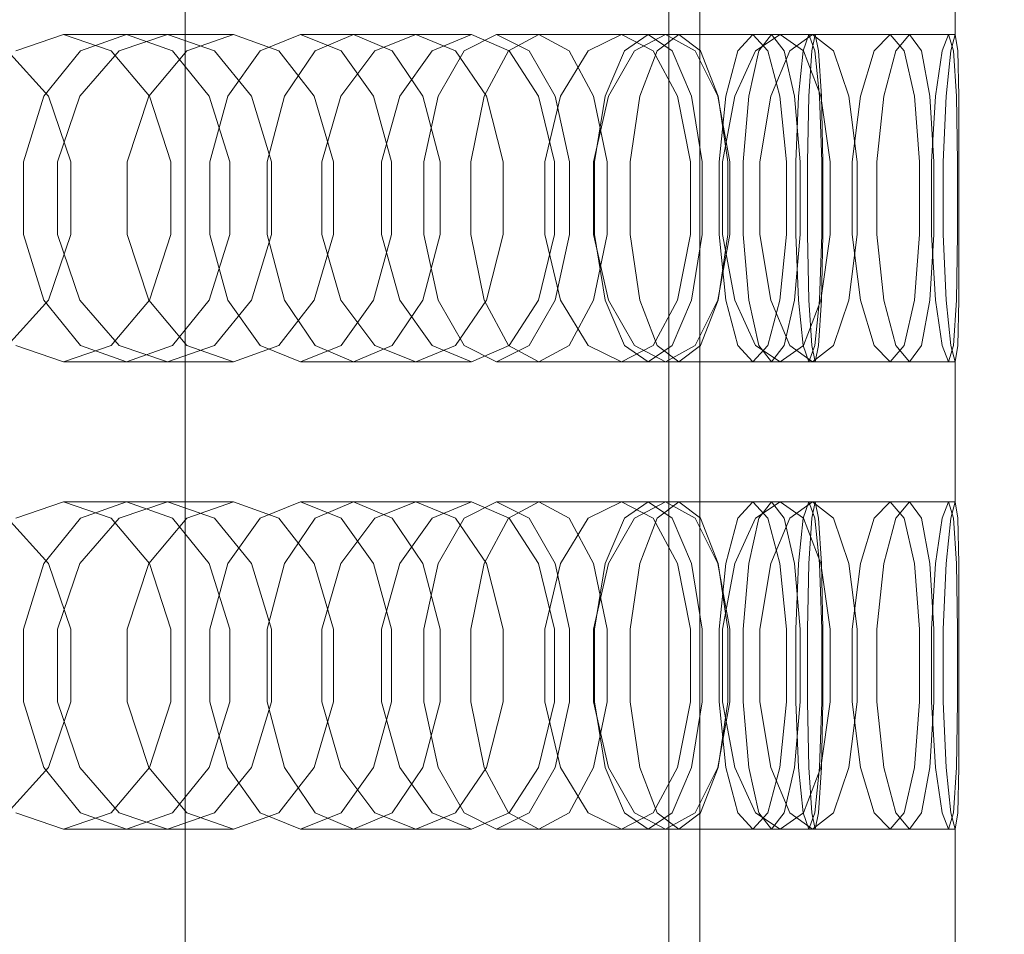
# Model space of a CAD drawing. Header units: millimetres. Extents: x -1970 to 61924, y -58230 to 6847.
# Tile 589 of 656: x 25522 to 25648, y -17984 to -17867. Entities that reach past the tile are written whole.
import ezdxf

# ---------------------------------------------------------------- set-up
doc = ezdxf.new("R2010")
doc.units = ezdxf.units.MM
doc.layers.add('COTAS_P', color=1, linetype='Continuous', lineweight=0)
doc.layers.add('superior_briquetadora', color=7, linetype='Continuous', lineweight=0)
doc.dimstyles.new('R19_100', dxfattribs={"dimtxt": 250, "dimasz": 150, "dimexe": 150, "dimexo": 80, "dimgap": 100, "dimtad": 1, "dimtih": 1, "dimtoh": 1, "dimdsep": 46, "dimcen": 0.09, "dimadec": 0, "dimazin": 0, "dimtfac": 1, "dimtdec": 4, "dimtofl": 0, "dimtmove": 0, "dimatfit": 3, "dimfxl": 1, "dimtolj": 1, "dimtzin": 0, "dimarcsym": 0})

# ---------------------------------------------------------------- blocks, each defined once
blk = doc.blocks.new('DIM_R26_29')
at = {"layer": 'COTAS_P'}
for p, q in [((24250.07, -17080), (24400.07, -17035)), ((26750.07, -17080), (26600.07, -17035)), ((24250.07, -17980), (24250.07, -17080)), ((24250.07, -17080), (26750.07, -17080)), ((24250.07, -17080), (24400.07, -17125)), ((26750.07, -17080), (26600.07, -17125)), ((26750.07, -17980), (26750.07, -17080))]:
    blk.add_line(p, q, dxfattribs=at)
blk.add_text('2500 P', height=250, dxfattribs=at).set_placement((25500.07, -16980))

msp = doc.modelspace()

# ---------------------------------------------------------------- linework, layer by layer
at = {"layer": 'superior_briquetadora'}
for p, q in [((25542.964, -18160), (25542.964, -17800)), ((25605.067, -17805), (25605.067, -18195)), ((25609.067, -17805), (25609.067, -18195)), ((25605.067, -17816), (25605.067, -18194)), ((25641.845, -17851), (25641.845, -17869)), ((25527.368, -17869), (25521.249, -17871.08)), ((25527.368, -17869), (25540.706, -17869)), ((25533.487, -17871.08), (25527.368, -17869)), ((25529.549, -17871.08), (25535.443, -17869)), ((25534.508, -17871.08), (25540.706, -17869)), ((25535.443, -17869), (25549.169, -17869)), ((25535.443, -17869), (25541.338, -17871.08)), ((25540.706, -17869), (25546.747, -17871.08)), ((25549.169, -17869), (25543.193, -17871.08)), ((25554.983, -17871.08), (25549.169, -17869)), ((25557.801, -17869), (25552.616, -17871.08)), ((25557.801, -17869), (25572.602, -17869)), ((25562.987, -17871.08), (25557.801, -17869)), ((25559.668, -17871.08), (25564.605, -17869)), ((25564.605, -17869), (25579.733, -17869)), ((25564.605, -17869), (25569.543, -17871.08)), ((25567.329, -17871.08), (25572.602, -17869)), ((25572.602, -17869), (25577.701, -17871.08)), ((25579.733, -17869), (25574.706, -17871.08)), ((25582.969, -17869), (25578.806, -17871.08)), ((25584.582, -17871.08), (25579.733, -17869)), ((25582.969, -17869), (25598.98, -17869)), ((25587.132, -17871.08), (25582.969, -17869)), ((25584.49, -17871.08), (25588.385, -17869)), ((25588.385, -17869), (25604.657, -17869)), ((25588.385, -17869), (25592.281, -17871.08)), ((25594.723, -17871.08), (25598.98, -17869)), ((25598.98, -17869), (25603.05, -17871.08)), ((25602.44, -17869), (25599.371, -17871.08)), ((25604.657, -17869), (25600.666, -17871.08)), ((25602.44, -17869), (25619.388, -17869)), ((25605.51, -17871.08), (25602.44, -17869)), ((25603.59, -17871.08), (25606.377, -17869)), ((25608.458, -17871.08), (25604.657, -17869)), ((25606.377, -17869), (25623.514, -17869)), ((25606.377, -17869), (25609.164, -17871.08)), ((25615.883, -17869), (25613.959, -17871.08)), ((25615.883, -17869), (25633.477, -17869)), ((25617.806, -17871.08), (25615.883, -17869)), ((25616.219, -17871.08), (25619.388, -17869)), ((25616.641, -17871.08), (25618.272, -17869)), ((25618.272, -17869), (25635.981, -17869)), ((25618.272, -17869), (25619.903, -17871.08)), ((25619.388, -17869), (25622.358, -17871.08)), ((25623.514, -17869), (25620.626, -17871.08)), ((25623.066, -17869), (25622.321, -17871.08)), ((25623.066, -17869), (25641.006, -17869)), ((25623.81, -17871.08), (25623.066, -17869)), ((25623.42, -17871.08), (25623.867, -17869)), ((25626.201, -17871.08), (25623.514, -17869)), ((25623.867, -17869), (25641.845, -17869)), ((25623.867, -17869), (25624.314, -17871.08)), ((25631.45, -17871.08), (25633.477, -17869)), ((25633.477, -17869), (25635.297, -17871.08)), ((25635.981, -17869), (25634.246, -17871.08)), ((25637.508, -17871.08), (25635.981, -17869)), ((25640.155, -17871.08), (25641.006, -17869)), ((25641.006, -17869), (25641.645, -17871.08)), ((25641.845, -17869), (25641.292, -17871.08)), ((25642.186, -17871.08), (25641.845, -17869)), ((25525.421, -17876.906), (25520.167, -17871.08)), ((25524.821, -17876.907), (25529.549, -17871.08)), ((25529.425, -17876.906), (25534.508, -17871.08)), ((25538.394, -17876.907), (25533.487, -17871.08)), ((25543.193, -17871.08), (25538.285, -17876.906)), ((25541.338, -17871.08), (25546.065, -17876.907)), ((25546.747, -17871.08), (25551.477, -17876.906)), ((25552.616, -17871.08), (25548.458, -17876.907)), ((25559.529, -17876.906), (25554.983, -17871.08)), ((25555.708, -17876.907), (25559.668, -17871.08)), ((25562.976, -17876.906), (25567.329, -17871.08)), ((25567.145, -17876.907), (25562.987, -17871.08)), ((25569.543, -17871.08), (25573.502, -17876.907)), ((25574.706, -17871.08), (25570.547, -17876.906)), ((25578.806, -17871.08), (25575.467, -17876.907)), ((25577.701, -17871.08), (25581.663, -17876.906)), ((25581.366, -17876.907), (25584.49, -17871.08)), ((25588.341, -17876.906), (25584.582, -17871.08)), ((25590.471, -17876.907), (25587.132, -17871.08)), ((25591.173, -17876.906), (25594.723, -17871.08)), ((25592.281, -17871.08), (25595.405, -17876.907)), ((25599.371, -17871.08), (25596.909, -17876.907)), ((25600.666, -17871.08), (25597.327, -17876.906)), ((25601.354, -17876.907), (25603.59, -17871.08)), ((25603.05, -17871.08), (25606.176, -17876.906)), ((25607.972, -17876.907), (25605.51, -17871.08)), ((25611.366, -17876.906), (25608.458, -17871.08)), ((25609.164, -17871.08), (25611.399, -17876.907)), ((25613.959, -17871.08), (25612.417, -17876.907)), ((25613.533, -17876.906), (25616.219, -17871.08)), ((25615.333, -17876.907), (25616.641, -17871.08)), ((25619.349, -17876.907), (25617.806, -17871.08)), ((25620.626, -17871.08), (25618.164, -17876.906)), ((25619.903, -17871.08), (25621.211, -17876.907)), ((25622.321, -17871.08), (25621.724, -17876.907)), ((25622.358, -17871.08), (25624.596, -17876.906)), ((25623.061, -17876.907), (25623.42, -17871.08)), ((25624.407, -17876.907), (25623.81, -17871.08)), ((25624.314, -17871.08), (25624.672, -17876.907)), ((25628.209, -17876.906), (25626.201, -17871.08)), ((25629.675, -17876.906), (25631.45, -17871.08)), ((25634.246, -17871.08), (25632.704, -17876.906)), ((25635.297, -17871.08), (25636.607, -17876.906)), ((25638.582, -17876.906), (25637.508, -17871.08)), ((25639.321, -17876.906), (25640.155, -17871.08)), ((25641.292, -17871.08), (25640.696, -17876.906)), ((25641.645, -17871.08), (25642.005, -17876.906)), ((25642.307, -17876.906), (25642.186, -17871.08)), ((25522.198, -17885.327), (25524.821, -17876.907)), ((25528.297, -17885.326), (25525.421, -17876.906)), ((25526.56, -17885.326), (25529.425, -17876.906)), ((25538.285, -17876.906), (25535.516, -17885.326)), ((25541.118, -17885.327), (25538.394, -17876.907)), ((25546.065, -17876.907), (25548.689, -17885.327)), ((25548.458, -17876.907), (25546.15, -17885.327)), ((25551.477, -17876.906), (25554.058, -17885.326)), ((25553.511, -17885.327), (25555.708, -17876.907)), ((25562.006, -17885.326), (25559.529, -17876.906)), ((25560.511, -17885.326), (25562.976, -17876.906)), ((25569.453, -17885.327), (25567.145, -17876.907)), ((25570.547, -17876.906), (25568.19, -17885.326)), ((25573.502, -17876.907), (25575.7, -17885.327)), ((25575.467, -17876.907), (25573.614, -17885.327)), ((25579.632, -17885.327), (25581.366, -17876.907)), ((25581.663, -17876.906), (25583.814, -17885.326)), ((25590.378, -17885.326), (25588.341, -17876.906)), ((25589.15, -17885.326), (25591.173, -17876.906)), ((25592.323, -17885.327), (25590.471, -17876.907)), ((25595.405, -17876.907), (25597.139, -17885.327)), ((25597.327, -17876.906), (25595.42, -17885.326)), ((25596.909, -17876.907), (25595.543, -17885.327)), ((25600.114, -17885.327), (25601.354, -17876.907)), ((25606.176, -17876.906), (25607.859, -17885.326)), ((25609.338, -17885.327), (25607.972, -17876.907)), ((25612.927, -17885.326), (25611.366, -17876.906)), ((25611.399, -17876.907), (25612.64, -17885.327)), ((25612.417, -17876.907), (25611.56, -17885.327)), ((25611.987, -17885.326), (25613.533, -17876.906)), ((25614.607, -17885.327), (25615.333, -17876.907)), ((25618.164, -17876.906), (25616.742, -17885.326)), ((25620.205, -17885.327), (25619.349, -17876.907)), ((25621.211, -17876.907), (25621.937, -17885.327)), ((25621.724, -17876.907), (25621.393, -17885.327)), ((25622.862, -17885.327), (25623.061, -17876.907)), ((25624.739, -17885.327), (25624.407, -17876.907)), ((25624.596, -17876.906), (25625.782, -17885.326)), ((25624.672, -17876.907), (25624.871, -17885.327)), ((25629.268, -17885.326), (25628.209, -17876.906)), ((25628.632, -17885.326), (25629.675, -17876.906)), ((25632.704, -17876.906), (25631.79, -17885.326)), ((25636.607, -17876.906), (25637.276, -17885.326)), ((25639.12, -17885.326), (25638.582, -17876.906)), ((25638.8, -17885.326), (25639.321, -17876.906)), ((25640.696, -17876.906), (25640.306, -17885.326)), ((25642.005, -17876.906), (25642.146, -17885.326)), ((25642.316, -17885.326), (25642.307, -17876.906)), ((25522.198, -17894.673), (25522.198, -17885.327)), ((25526.56, -17894.674), (25526.56, -17885.326)), ((25528.297, -17894.674), (25528.297, -17885.326)), ((25535.516, -17885.326), (25535.516, -17894.674)), ((25541.118, -17894.673), (25541.118, -17885.327)), ((25546.15, -17885.327), (25546.15, -17894.673)), ((25548.689, -17885.327), (25548.689, -17894.673)), ((25553.511, -17894.673), (25553.511, -17885.327)), ((25554.058, -17885.326), (25554.058, -17894.674)), ((25560.511, -17894.674), (25560.511, -17885.326)), ((25562.006, -17894.674), (25562.006, -17885.326)), ((25568.19, -17885.326), (25568.19, -17894.674)), ((25569.453, -17894.673), (25569.453, -17885.327)), ((25573.614, -17885.327), (25573.614, -17894.673)), ((25575.7, -17885.327), (25575.7, -17894.673)), ((25579.632, -17894.673), (25579.632, -17885.327)), ((25583.814, -17885.326), (25583.814, -17894.674)), ((25589.15, -17894.674), (25589.15, -17885.326)), ((25590.378, -17894.674), (25590.378, -17885.326)), ((25592.323, -17894.673), (25592.323, -17885.327)), ((25595.42, -17885.326), (25595.42, -17894.674)), ((25595.543, -17885.327), (25595.543, -17894.673)), ((25597.139, -17885.327), (25597.139, -17894.673)), ((25600.114, -17894.673), (25600.114, -17885.327)), ((25607.859, -17885.326), (25607.859, -17894.674)), ((25609.338, -17894.673), (25609.338, -17885.327)), ((25611.56, -17885.327), (25611.56, -17894.673)), ((25611.987, -17894.674), (25611.987, -17885.326)), ((25612.64, -17885.327), (25612.64, -17894.673)), ((25612.927, -17894.674), (25612.927, -17885.326)), ((25614.607, -17894.673), (25614.607, -17885.327)), ((25616.742, -17885.326), (25616.742, -17894.674)), ((25620.205, -17894.673), (25620.205, -17885.327)), ((25621.393, -17885.327), (25621.393, -17894.673)), ((25621.937, -17885.327), (25621.937, -17894.673)), ((25622.862, -17894.673), (25622.862, -17885.327)), ((25624.739, -17894.673), (25624.739, -17885.327)), ((25624.871, -17885.327), (25624.871, -17894.673)), ((25625.782, -17885.326), (25625.782, -17894.674)), ((25628.632, -17894.674), (25628.632, -17885.326)), ((25629.268, -17894.674), (25629.268, -17885.326)), ((25631.79, -17885.326), (25631.79, -17894.674)), ((25637.276, -17885.326), (25637.276, -17894.674)), ((25638.8, -17894.674), (25638.8, -17885.326)), ((25639.12, -17894.674), (25639.12, -17885.326)), ((25640.306, -17885.326), (25640.306, -17894.674)), ((25642.146, -17885.326), (25642.146, -17894.674)), ((25642.316, -17894.674), (25642.316, -17885.326)), ((25524.821, -17903.093), (25522.198, -17894.673)), ((25525.421, -17903.094), (25528.297, -17894.674)), ((25529.425, -17903.094), (25526.56, -17894.674)), ((25535.516, -17894.674), (25538.285, -17903.094)), ((25538.394, -17903.093), (25541.118, -17894.673)), ((25548.689, -17894.673), (25546.065, -17903.093)), ((25546.15, -17894.673), (25548.458, -17903.093)), ((25554.058, -17894.674), (25551.477, -17903.094)), ((25555.708, -17903.093), (25553.511, -17894.673)), ((25559.529, -17903.094), (25562.006, -17894.674)), ((25562.976, -17903.094), (25560.511, -17894.674)), ((25567.145, -17903.093), (25569.453, -17894.673)), ((25568.19, -17894.674), (25570.547, -17903.094)), ((25575.7, -17894.673), (25573.502, -17903.093)), ((25573.614, -17894.673), (25575.467, -17903.093)), ((25581.366, -17903.093), (25579.632, -17894.673)), ((25583.814, -17894.674), (25581.663, -17903.094)), ((25588.341, -17903.094), (25590.378, -17894.674)), ((25591.173, -17903.094), (25589.15, -17894.674)), ((25590.471, -17903.093), (25592.323, -17894.673)), ((25597.139, -17894.673), (25595.405, -17903.093)), ((25595.42, -17894.674), (25597.327, -17903.094)), ((25595.543, -17894.673), (25596.909, -17903.093)), ((25601.354, -17903.093), (25600.114, -17894.673)), ((25607.859, -17894.674), (25606.176, -17903.094)), ((25607.972, -17903.093), (25609.338, -17894.673)), ((25611.366, -17903.094), (25612.927, -17894.674)), ((25612.64, -17894.673), (25611.399, -17903.093)), ((25611.56, -17894.673), (25612.417, -17903.093)), ((25613.533, -17903.094), (25611.987, -17894.674)), ((25615.333, -17903.093), (25614.607, -17894.673)), ((25616.742, -17894.674), (25618.164, -17903.094)), ((25619.349, -17903.093), (25620.205, -17894.673)), ((25621.937, -17894.673), (25621.211, -17903.093)), ((25621.393, -17894.673), (25621.724, -17903.093)), ((25623.061, -17903.093), (25622.862, -17894.673)), ((25624.407, -17903.093), (25624.739, -17894.673)), ((25625.782, -17894.674), (25624.596, -17903.094)), ((25624.871, -17894.673), (25624.672, -17903.093)), ((25628.209, -17903.094), (25629.268, -17894.674)), ((25629.675, -17903.094), (25628.632, -17894.674)), ((25631.79, -17894.674), (25632.704, -17903.094)), ((25637.276, -17894.674), (25636.607, -17903.094)), ((25638.582, -17903.094), (25639.12, -17894.674)), ((25639.321, -17903.094), (25638.8, -17894.674)), ((25640.306, -17894.674), (25640.696, -17903.094)), ((25642.146, -17894.674), (25642.005, -17903.094)), ((25642.307, -17903.094), (25642.316, -17894.674)), ((25520.167, -17908.92), (25525.421, -17903.094)), ((25529.549, -17908.92), (25524.821, -17903.093)), ((25534.508, -17908.92), (25529.425, -17903.094)), ((25533.487, -17908.92), (25538.394, -17903.093)), ((25538.285, -17903.094), (25543.193, -17908.92)), ((25546.065, -17903.093), (25541.338, -17908.92)), ((25551.477, -17903.094), (25546.747, -17908.92)), ((25548.458, -17903.093), (25552.616, -17908.92)), ((25554.983, -17908.92), (25559.529, -17903.094)), ((25559.668, -17908.92), (25555.708, -17903.093)), ((25567.329, -17908.92), (25562.976, -17903.094)), ((25562.987, -17908.92), (25567.145, -17903.093)), ((25573.502, -17903.093), (25569.543, -17908.92)), ((25570.547, -17903.094), (25574.706, -17908.92)), ((25575.467, -17903.093), (25578.806, -17908.92)), ((25581.663, -17903.094), (25577.701, -17908.92)), ((25584.49, -17908.92), (25581.366, -17903.093)), ((25584.582, -17908.92), (25588.341, -17903.094)), ((25587.132, -17908.92), (25590.471, -17903.093)), ((25594.723, -17908.92), (25591.173, -17903.094)), ((25595.405, -17903.093), (25592.281, -17908.92)), ((25596.909, -17903.093), (25599.371, -17908.92)), ((25597.327, -17903.094), (25600.666, -17908.92)), ((25603.59, -17908.92), (25601.354, -17903.093)), ((25606.176, -17903.094), (25603.049, -17908.92)), ((25605.51, -17908.92), (25607.972, -17903.093)), ((25608.458, -17908.92), (25611.366, -17903.094)), ((25611.399, -17903.093), (25609.164, -17908.92)), ((25612.417, -17903.093), (25613.959, -17908.92)), ((25616.219, -17908.92), (25613.533, -17903.094)), ((25616.641, -17908.92), (25615.333, -17903.093)), ((25617.806, -17908.92), (25619.349, -17903.093)), ((25618.164, -17903.094), (25620.626, -17908.92)), ((25621.211, -17903.093), (25619.903, -17908.92)), ((25621.724, -17903.093), (25622.321, -17908.92)), ((25624.596, -17903.094), (25622.358, -17908.92)), ((25623.42, -17908.92), (25623.061, -17903.093)), ((25623.81, -17908.92), (25624.407, -17903.093)), ((25624.672, -17903.093), (25624.314, -17908.92)), ((25626.201, -17908.92), (25628.209, -17903.094)), ((25631.45, -17908.92), (25629.675, -17903.094)), ((25632.704, -17903.094), (25634.246, -17908.92)), ((25636.607, -17903.094), (25635.297, -17908.92)), ((25637.508, -17908.92), (25638.582, -17903.094)), ((25640.155, -17908.92), (25639.321, -17903.094)), ((25640.696, -17903.094), (25641.292, -17908.92)), ((25642.005, -17903.094), (25641.645, -17908.92)), ((25642.186, -17908.92), (25642.307, -17903.094)), ((25521.249, -17908.92), (25527.368, -17911)), ((25527.368, -17911), (25533.487, -17908.92)), ((25535.443, -17911), (25529.549, -17908.92)), ((25540.706, -17911), (25534.508, -17908.92)), ((25541.338, -17908.92), (25535.443, -17911)), ((25546.747, -17908.92), (25540.706, -17911)), ((25543.193, -17908.92), (25549.169, -17911)), ((25549.169, -17911), (25554.983, -17908.92)), ((25552.616, -17908.92), (25557.801, -17911)), ((25557.801, -17911), (25562.987, -17908.92)), ((25564.605, -17911), (25559.668, -17908.92)), ((25569.543, -17908.92), (25564.605, -17911)), ((25572.602, -17911), (25567.329, -17908.92)), ((25577.701, -17908.92), (25572.602, -17911)), ((25574.706, -17908.92), (25579.733, -17911)), ((25578.806, -17908.92), (25582.969, -17911)), ((25579.733, -17911), (25584.582, -17908.92)), ((25582.969, -17911), (25587.132, -17908.92)), ((25588.385, -17911), (25584.49, -17908.92)), ((25592.281, -17908.92), (25588.385, -17911)), ((25598.98, -17911), (25594.723, -17908.92)), ((25603.049, -17908.92), (25598.98, -17911)), ((25599.371, -17908.92), (25602.44, -17911)), ((25600.666, -17908.92), (25604.657, -17911)), ((25602.44, -17911), (25605.51, -17908.92)), ((25606.377, -17911), (25603.59, -17908.92)), ((25604.657, -17911), (25608.458, -17908.92)), ((25609.164, -17908.92), (25606.377, -17911)), ((25613.959, -17908.92), (25615.883, -17911)), ((25615.883, -17911), (25617.806, -17908.92)), ((25619.388, -17911), (25616.219, -17908.92)), ((25618.272, -17911), (25616.641, -17908.92)), ((25619.903, -17908.92), (25618.272, -17911)), ((25622.358, -17908.92), (25619.388, -17911)), ((25620.626, -17908.92), (25623.514, -17911)), ((25622.321, -17908.92), (25623.066, -17911)), ((25623.066, -17911), (25623.81, -17908.92)), ((25623.867, -17911), (25623.42, -17908.92)), ((25623.514, -17911), (25626.201, -17908.92)), ((25624.314, -17908.92), (25623.867, -17911)), ((25633.477, -17911), (25631.45, -17908.92)), ((25635.297, -17908.92), (25633.477, -17911)), ((25634.246, -17908.92), (25635.981, -17911)), ((25635.981, -17911), (25637.508, -17908.92)), ((25641.006, -17911), (25640.155, -17908.92)), ((25641.645, -17908.92), (25641.006, -17911)), ((25641.292, -17908.92), (25641.845, -17911)), ((25641.845, -17911), (25642.186, -17908.92)), ((25527.368, -17911), (25540.706, -17911)), ((25535.443, -17911), (25549.169, -17911)), ((25557.801, -17911), (25572.602, -17911)), ((25564.605, -17911), (25579.733, -17911)), ((25582.969, -17911), (25598.98, -17911)), ((25588.385, -17911), (25604.657, -17911)), ((25602.44, -17911), (25619.388, -17911)), ((25606.377, -17911), (25623.514, -17911)), ((25615.883, -17911), (25633.477, -17911)), ((25618.272, -17911), (25635.981, -17911)), ((25623.066, -17911), (25641.006, -17911)), ((25623.867, -17911), (25641.845, -17911)), ((25641.845, -17911), (25641.845, -17929)), ((25527.368, -17929), (25521.249, -17931.08)), ((25527.368, -17929), (25540.706, -17929)), ((25533.487, -17931.08), (25527.368, -17929)), ((25529.549, -17931.08), (25535.443, -17929)), ((25534.508, -17931.08), (25540.706, -17929)), ((25535.443, -17929), (25549.169, -17929)), ((25535.443, -17929), (25541.338, -17931.08)), ((25540.706, -17929), (25546.747, -17931.08)), ((25549.169, -17929), (25543.193, -17931.08)), ((25554.983, -17931.08), (25549.169, -17929)), ((25557.801, -17929), (25552.616, -17931.08)), ((25557.801, -17929), (25572.602, -17929)), ((25562.987, -17931.08), (25557.801, -17929)), ((25559.668, -17931.08), (25564.605, -17929)), ((25564.605, -17929), (25579.733, -17929)), ((25564.605, -17929), (25569.543, -17931.08)), ((25567.329, -17931.08), (25572.602, -17929)), ((25572.602, -17929), (25577.701, -17931.08)), ((25579.733, -17929), (25574.706, -17931.08)), ((25582.969, -17929), (25578.806, -17931.08)), ((25584.582, -17931.08), (25579.733, -17929)), ((25582.969, -17929), (25598.98, -17929)), ((25587.132, -17931.08), (25582.969, -17929)), ((25584.49, -17931.08), (25588.385, -17929)), ((25588.385, -17929), (25604.657, -17929)), ((25588.385, -17929), (25592.281, -17931.08)), ((25594.723, -17931.08), (25598.98, -17929)), ((25598.98, -17929), (25603.05, -17931.08)), ((25602.44, -17929), (25599.371, -17931.08)), ((25604.657, -17929), (25600.666, -17931.08)), ((25602.44, -17929), (25619.388, -17929)), ((25605.51, -17931.08), (25602.44, -17929)), ((25603.59, -17931.08), (25606.377, -17929)), ((25608.458, -17931.08), (25604.657, -17929)), ((25606.377, -17929), (25623.514, -17929)), ((25606.377, -17929), (25609.164, -17931.08)), ((25615.883, -17929), (25613.959, -17931.08)), ((25615.883, -17929), (25633.477, -17929)), ((25617.806, -17931.08), (25615.883, -17929)), ((25616.219, -17931.08), (25619.388, -17929)), ((25616.641, -17931.08), (25618.272, -17929)), ((25618.272, -17929), (25635.981, -17929)), ((25618.272, -17929), (25619.903, -17931.08)), ((25619.388, -17929), (25622.358, -17931.08)), ((25623.514, -17929), (25620.626, -17931.08)), ((25623.066, -17929), (25622.321, -17931.08)), ((25623.066, -17929), (25641.006, -17929)), ((25623.81, -17931.08), (25623.066, -17929)), ((25623.42, -17931.08), (25623.867, -17929)), ((25626.201, -17931.08), (25623.514, -17929)), ((25623.867, -17929), (25641.845, -17929)), ((25623.867, -17929), (25624.314, -17931.08)), ((25631.45, -17931.08), (25633.477, -17929)), ((25633.477, -17929), (25635.297, -17931.08)), ((25635.981, -17929), (25634.246, -17931.08)), ((25637.508, -17931.08), (25635.981, -17929)), ((25640.155, -17931.08), (25641.006, -17929)), ((25641.006, -17929), (25641.645, -17931.08)), ((25641.845, -17929), (25641.292, -17931.08)), ((25642.186, -17931.08), (25641.845, -17929)), ((25525.421, -17936.906), (25520.167, -17931.08)), ((25524.821, -17936.907), (25529.549, -17931.08)), ((25529.425, -17936.906), (25534.508, -17931.08)), ((25538.394, -17936.907), (25533.487, -17931.08)), ((25543.193, -17931.08), (25538.285, -17936.906)), ((25541.338, -17931.08), (25546.065, -17936.907)), ((25546.747, -17931.08), (25551.477, -17936.906)), ((25552.616, -17931.08), (25548.458, -17936.907)), ((25559.529, -17936.906), (25554.983, -17931.08)), ((25555.708, -17936.907), (25559.668, -17931.08)), ((25562.976, -17936.906), (25567.329, -17931.08)), ((25567.145, -17936.907), (25562.987, -17931.08)), ((25569.543, -17931.08), (25573.502, -17936.907)), ((25574.706, -17931.08), (25570.547, -17936.906)), ((25578.806, -17931.08), (25575.467, -17936.907)), ((25577.701, -17931.08), (25581.663, -17936.906)), ((25581.366, -17936.907), (25584.49, -17931.08)), ((25588.341, -17936.906), (25584.582, -17931.08)), ((25590.471, -17936.907), (25587.132, -17931.08)), ((25591.173, -17936.906), (25594.723, -17931.08)), ((25592.281, -17931.08), (25595.405, -17936.907)), ((25599.371, -17931.08), (25596.909, -17936.907)), ((25600.666, -17931.08), (25597.327, -17936.906)), ((25601.354, -17936.907), (25603.59, -17931.08)), ((25603.05, -17931.08), (25606.176, -17936.906)), ((25607.972, -17936.907), (25605.51, -17931.08)), ((25611.366, -17936.906), (25608.458, -17931.08)), ((25609.164, -17931.08), (25611.399, -17936.907)), ((25613.959, -17931.08), (25612.417, -17936.907)), ((25613.533, -17936.906), (25616.219, -17931.08)), ((25615.333, -17936.907), (25616.641, -17931.08)), ((25619.349, -17936.907), (25617.806, -17931.08)), ((25620.626, -17931.08), (25618.164, -17936.906)), ((25619.903, -17931.08), (25621.211, -17936.907)), ((25622.321, -17931.08), (25621.724, -17936.907)), ((25622.358, -17931.08), (25624.596, -17936.906)), ((25623.061, -17936.907), (25623.42, -17931.08)), ((25624.407, -17936.907), (25623.81, -17931.08)), ((25624.314, -17931.08), (25624.672, -17936.907)), ((25628.209, -17936.906), (25626.201, -17931.08)), ((25629.675, -17936.906), (25631.45, -17931.08)), ((25634.246, -17931.08), (25632.704, -17936.906)), ((25635.297, -17931.08), (25636.607, -17936.906)), ((25638.582, -17936.906), (25637.508, -17931.08)), ((25639.321, -17936.906), (25640.155, -17931.08)), ((25641.292, -17931.08), (25640.696, -17936.906)), ((25641.645, -17931.08), (25642.005, -17936.906)), ((25642.307, -17936.906), (25642.186, -17931.08)), ((25522.198, -17945.327), (25524.821, -17936.907)), ((25528.297, -17945.326), (25525.421, -17936.906)), ((25526.56, -17945.326), (25529.425, -17936.906)), ((25538.285, -17936.906), (25535.516, -17945.326)), ((25541.118, -17945.327), (25538.394, -17936.907)), ((25546.065, -17936.907), (25548.689, -17945.327)), ((25548.458, -17936.907), (25546.15, -17945.327)), ((25551.477, -17936.906), (25554.058, -17945.326)), ((25553.511, -17945.327), (25555.708, -17936.907)), ((25562.006, -17945.326), (25559.529, -17936.906)), ((25560.511, -17945.326), (25562.976, -17936.906)), ((25569.453, -17945.327), (25567.145, -17936.907)), ((25570.547, -17936.906), (25568.19, -17945.326)), ((25573.502, -17936.907), (25575.7, -17945.327)), ((25575.467, -17936.907), (25573.614, -17945.327)), ((25579.632, -17945.327), (25581.366, -17936.907)), ((25581.663, -17936.906), (25583.814, -17945.326)), ((25590.378, -17945.326), (25588.341, -17936.906)), ((25589.15, -17945.326), (25591.173, -17936.906)), ((25592.323, -17945.327), (25590.471, -17936.907)), ((25595.405, -17936.907), (25597.139, -17945.327)), ((25597.327, -17936.906), (25595.42, -17945.326)), ((25596.909, -17936.907), (25595.543, -17945.327)), ((25600.114, -17945.327), (25601.354, -17936.907)), ((25606.176, -17936.906), (25607.859, -17945.326)), ((25609.338, -17945.327), (25607.972, -17936.907)), ((25612.927, -17945.326), (25611.366, -17936.906)), ((25611.399, -17936.907), (25612.64, -17945.327)), ((25612.417, -17936.907), (25611.56, -17945.327)), ((25611.987, -17945.326), (25613.533, -17936.906)), ((25614.607, -17945.327), (25615.333, -17936.907)), ((25618.164, -17936.906), (25616.742, -17945.326)), ((25620.205, -17945.327), (25619.349, -17936.907)), ((25621.211, -17936.907), (25621.937, -17945.327)), ((25621.724, -17936.907), (25621.393, -17945.327)), ((25622.862, -17945.327), (25623.061, -17936.907)), ((25624.739, -17945.327), (25624.407, -17936.907)), ((25624.596, -17936.906), (25625.782, -17945.326)), ((25624.672, -17936.907), (25624.871, -17945.327)), ((25629.268, -17945.326), (25628.209, -17936.906)), ((25628.632, -17945.326), (25629.675, -17936.906)), ((25632.704, -17936.906), (25631.79, -17945.326)), ((25636.607, -17936.906), (25637.276, -17945.326)), ((25639.12, -17945.326), (25638.582, -17936.906)), ((25638.8, -17945.326), (25639.321, -17936.906)), ((25640.696, -17936.906), (25640.306, -17945.326)), ((25642.005, -17936.906), (25642.146, -17945.326)), ((25642.316, -17945.326), (25642.307, -17936.906)), ((25522.198, -17954.673), (25522.198, -17945.327)), ((25526.56, -17954.674), (25526.56, -17945.326)), ((25528.297, -17954.674), (25528.297, -17945.326)), ((25535.516, -17945.326), (25535.516, -17954.674)), ((25541.118, -17954.673), (25541.118, -17945.327)), ((25546.15, -17945.327), (25546.15, -17954.673)), ((25548.689, -17945.327), (25548.689, -17954.673)), ((25553.511, -17954.673), (25553.511, -17945.327)), ((25554.058, -17945.326), (25554.058, -17954.674)), ((25560.511, -17954.674), (25560.511, -17945.326)), ((25562.006, -17954.674), (25562.006, -17945.326)), ((25568.19, -17945.326), (25568.19, -17954.674)), ((25569.453, -17954.673), (25569.453, -17945.327)), ((25573.614, -17945.327), (25573.614, -17954.673)), ((25575.7, -17945.327), (25575.7, -17954.673)), ((25579.632, -17954.673), (25579.632, -17945.327)), ((25583.814, -17945.326), (25583.814, -17954.674)), ((25589.15, -17954.674), (25589.15, -17945.326)), ((25590.378, -17954.674), (25590.378, -17945.326)), ((25592.323, -17954.673), (25592.323, -17945.327)), ((25595.42, -17945.326), (25595.42, -17954.674)), ((25595.543, -17945.327), (25595.543, -17954.673)), ((25597.139, -17945.327), (25597.139, -17954.673)), ((25600.114, -17954.673), (25600.114, -17945.327)), ((25607.859, -17945.326), (25607.859, -17954.674)), ((25609.338, -17954.673), (25609.338, -17945.327)), ((25611.56, -17945.327), (25611.56, -17954.673)), ((25611.987, -17954.674), (25611.987, -17945.326)), ((25612.64, -17945.327), (25612.64, -17954.673)), ((25612.927, -17954.674), (25612.927, -17945.326)), ((25614.607, -17954.673), (25614.607, -17945.327)), ((25616.742, -17945.326), (25616.742, -17954.674)), ((25620.205, -17954.673), (25620.205, -17945.327)), ((25621.393, -17945.327), (25621.393, -17954.673)), ((25621.937, -17945.327), (25621.937, -17954.673)), ((25622.862, -17954.673), (25622.862, -17945.327)), ((25624.739, -17954.673), (25624.739, -17945.327)), ((25624.871, -17945.327), (25624.871, -17954.673)), ((25625.782, -17945.326), (25625.782, -17954.674)), ((25628.632, -17954.674), (25628.632, -17945.326)), ((25629.268, -17954.674), (25629.268, -17945.326)), ((25631.79, -17945.326), (25631.79, -17954.674)), ((25637.276, -17945.326), (25637.276, -17954.674)), ((25638.8, -17954.674), (25638.8, -17945.326)), ((25639.12, -17954.674), (25639.12, -17945.326)), ((25640.306, -17945.326), (25640.306, -17954.674)), ((25642.146, -17945.326), (25642.146, -17954.674)), ((25642.316, -17954.674), (25642.316, -17945.326)), ((25524.821, -17963.093), (25522.198, -17954.673)), ((25525.421, -17963.094), (25528.297, -17954.674)), ((25529.425, -17963.094), (25526.56, -17954.674)), ((25535.516, -17954.674), (25538.285, -17963.094)), ((25538.394, -17963.093), (25541.118, -17954.673)), ((25548.689, -17954.673), (25546.065, -17963.093)), ((25546.15, -17954.673), (25548.458, -17963.093)), ((25554.058, -17954.674), (25551.477, -17963.094)), ((25555.708, -17963.093), (25553.511, -17954.673)), ((25559.529, -17963.094), (25562.006, -17954.674)), ((25562.976, -17963.094), (25560.511, -17954.674)), ((25567.145, -17963.093), (25569.453, -17954.673)), ((25568.19, -17954.674), (25570.547, -17963.094)), ((25575.7, -17954.673), (25573.502, -17963.093)), ((25573.614, -17954.673), (25575.467, -17963.093)), ((25581.366, -17963.093), (25579.632, -17954.673)), ((25583.814, -17954.674), (25581.663, -17963.094)), ((25588.341, -17963.094), (25590.378, -17954.674)), ((25591.173, -17963.094), (25589.15, -17954.674)), ((25590.471, -17963.093), (25592.323, -17954.673)), ((25597.139, -17954.673), (25595.405, -17963.093)), ((25595.42, -17954.674), (25597.327, -17963.094)), ((25595.543, -17954.673), (25596.909, -17963.093)), ((25601.354, -17963.093), (25600.114, -17954.673)), ((25607.859, -17954.674), (25606.176, -17963.094)), ((25607.972, -17963.093), (25609.338, -17954.673)), ((25611.366, -17963.094), (25612.927, -17954.674)), ((25612.64, -17954.673), (25611.399, -17963.093)), ((25611.56, -17954.673), (25612.417, -17963.093)), ((25613.533, -17963.094), (25611.987, -17954.674)), ((25615.333, -17963.093), (25614.607, -17954.673)), ((25616.742, -17954.674), (25618.164, -17963.094)), ((25619.349, -17963.093), (25620.205, -17954.673)), ((25621.937, -17954.673), (25621.211, -17963.093)), ((25621.393, -17954.673), (25621.724, -17963.093)), ((25623.061, -17963.093), (25622.862, -17954.673)), ((25624.407, -17963.093), (25624.739, -17954.673)), ((25625.782, -17954.674), (25624.596, -17963.094)), ((25624.871, -17954.673), (25624.672, -17963.093)), ((25628.209, -17963.094), (25629.268, -17954.674)), ((25629.675, -17963.094), (25628.632, -17954.674)), ((25631.79, -17954.674), (25632.704, -17963.094)), ((25637.276, -17954.674), (25636.607, -17963.094)), ((25638.582, -17963.094), (25639.12, -17954.674)), ((25639.321, -17963.094), (25638.8, -17954.674)), ((25640.306, -17954.674), (25640.696, -17963.094)), ((25642.146, -17954.674), (25642.005, -17963.094)), ((25642.307, -17963.094), (25642.316, -17954.674)), ((25520.167, -17968.92), (25525.421, -17963.094)), ((25529.549, -17968.92), (25524.821, -17963.093)), ((25534.508, -17968.92), (25529.425, -17963.094)), ((25533.487, -17968.92), (25538.394, -17963.093)), ((25538.285, -17963.094), (25543.193, -17968.92)), ((25546.065, -17963.093), (25541.338, -17968.92)), ((25551.477, -17963.094), (25546.747, -17968.92)), ((25548.458, -17963.093), (25552.616, -17968.92)), ((25554.983, -17968.92), (25559.529, -17963.094)), ((25559.668, -17968.92), (25555.708, -17963.093)), ((25567.329, -17968.92), (25562.976, -17963.094)), ((25562.987, -17968.92), (25567.145, -17963.093)), ((25573.502, -17963.093), (25569.543, -17968.92)), ((25570.547, -17963.094), (25574.706, -17968.92)), ((25575.467, -17963.093), (25578.806, -17968.92)), ((25581.663, -17963.094), (25577.701, -17968.92)), ((25584.49, -17968.92), (25581.366, -17963.093)), ((25584.582, -17968.92), (25588.341, -17963.094)), ((25587.132, -17968.92), (25590.471, -17963.093)), ((25594.723, -17968.92), (25591.173, -17963.094)), ((25595.405, -17963.093), (25592.281, -17968.92)), ((25596.909, -17963.093), (25599.371, -17968.92)), ((25597.327, -17963.094), (25600.666, -17968.92)), ((25603.59, -17968.92), (25601.354, -17963.093)), ((25606.176, -17963.094), (25603.049, -17968.92)), ((25605.51, -17968.92), (25607.972, -17963.093)), ((25608.458, -17968.92), (25611.366, -17963.094)), ((25611.399, -17963.093), (25609.164, -17968.92)), ((25612.417, -17963.093), (25613.959, -17968.92)), ((25616.219, -17968.92), (25613.533, -17963.094)), ((25616.641, -17968.92), (25615.333, -17963.093)), ((25617.806, -17968.92), (25619.349, -17963.093)), ((25618.164, -17963.094), (25620.626, -17968.92)), ((25621.211, -17963.093), (25619.903, -17968.92)), ((25621.724, -17963.093), (25622.321, -17968.92)), ((25624.596, -17963.094), (25622.358, -17968.92)), ((25623.42, -17968.92), (25623.061, -17963.093)), ((25623.81, -17968.92), (25624.407, -17963.093)), ((25624.672, -17963.093), (25624.314, -17968.92)), ((25626.201, -17968.92), (25628.209, -17963.094)), ((25631.45, -17968.92), (25629.675, -17963.094)), ((25632.704, -17963.094), (25634.246, -17968.92)), ((25636.607, -17963.094), (25635.297, -17968.92)), ((25637.508, -17968.92), (25638.582, -17963.094)), ((25640.155, -17968.92), (25639.321, -17963.094)), ((25640.696, -17963.094), (25641.292, -17968.92)), ((25642.005, -17963.094), (25641.645, -17968.92)), ((25642.186, -17968.92), (25642.307, -17963.094)), ((25521.249, -17968.92), (25527.368, -17971)), ((25527.368, -17971), (25533.487, -17968.92)), ((25535.443, -17971), (25529.549, -17968.92)), ((25540.706, -17971), (25534.508, -17968.92)), ((25541.338, -17968.92), (25535.443, -17971)), ((25546.747, -17968.92), (25540.706, -17971)), ((25543.193, -17968.92), (25549.169, -17971)), ((25549.169, -17971), (25554.983, -17968.92)), ((25552.616, -17968.92), (25557.801, -17971)), ((25557.801, -17971), (25562.987, -17968.92)), ((25564.605, -17971), (25559.668, -17968.92)), ((25569.543, -17968.92), (25564.605, -17971)), ((25572.602, -17971), (25567.329, -17968.92)), ((25577.701, -17968.92), (25572.602, -17971)), ((25574.706, -17968.92), (25579.733, -17971)), ((25578.806, -17968.92), (25582.969, -17971)), ((25579.733, -17971), (25584.582, -17968.92)), ((25582.969, -17971), (25587.132, -17968.92)), ((25588.385, -17971), (25584.49, -17968.92)), ((25592.281, -17968.92), (25588.385, -17971)), ((25598.98, -17971), (25594.723, -17968.92)), ((25603.049, -17968.92), (25598.98, -17971)), ((25599.371, -17968.92), (25602.44, -17971)), ((25600.666, -17968.92), (25604.657, -17971)), ((25602.44, -17971), (25605.51, -17968.92)), ((25606.377, -17971), (25603.59, -17968.92)), ((25604.657, -17971), (25608.458, -17968.92)), ((25609.164, -17968.92), (25606.377, -17971)), ((25613.959, -17968.92), (25615.883, -17971)), ((25615.883, -17971), (25617.806, -17968.92)), ((25619.388, -17971), (25616.219, -17968.92)), ((25618.272, -17971), (25616.641, -17968.92)), ((25619.903, -17968.92), (25618.272, -17971)), ((25622.358, -17968.92), (25619.388, -17971)), ((25620.626, -17968.92), (25623.514, -17971)), ((25622.321, -17968.92), (25623.066, -17971)), ((25623.066, -17971), (25623.81, -17968.92)), ((25623.867, -17971), (25623.42, -17968.92)), ((25623.514, -17971), (25626.201, -17968.92)), ((25624.314, -17968.92), (25623.867, -17971)), ((25633.477, -17971), (25631.45, -17968.92)), ((25635.297, -17968.92), (25633.477, -17971)), ((25634.246, -17968.92), (25635.981, -17971)), ((25635.981, -17971), (25637.508, -17968.92)), ((25641.006, -17971), (25640.155, -17968.92)), ((25641.645, -17968.92), (25641.006, -17971)), ((25641.292, -17968.92), (25641.845, -17971)), ((25641.845, -17971), (25642.186, -17968.92)), ((25527.368, -17971), (25540.706, -17971)), ((25535.443, -17971), (25549.169, -17971)), ((25557.801, -17971), (25572.602, -17971)), ((25564.605, -17971), (25579.733, -17971)), ((25582.969, -17971), (25598.98, -17971)), ((25588.385, -17971), (25604.657, -17971)), ((25602.44, -17971), (25619.388, -17971)), ((25606.377, -17971), (25623.514, -17971)), ((25615.883, -17971), (25633.477, -17971)), ((25618.272, -17971), (25635.981, -17971)), ((25623.066, -17971), (25641.006, -17971)), ((25623.867, -17971), (25641.845, -17971)), ((25641.845, -17971), (25641.845, -17989))]:
    msp.add_line(p, q, dxfattribs=at)

# ---------------------------------------------------------------- dimensions: what is measured, and where the dimension line sits
at = {"layer": 'COTAS_P'}
dim = msp.add_aligned_dim(p1=(24250.067, -17980), p2=(26750.067, -17980), distance=900, text='<> P', dimstyle='R19_100', dxfattribs=at)
dim.commit()
dim.dimension.update_dxf_attribs({"geometry": 'DIM_R26_29', "text_midpoint": (25500.067, -17080)})

doc.saveas('drawing.dxf')
